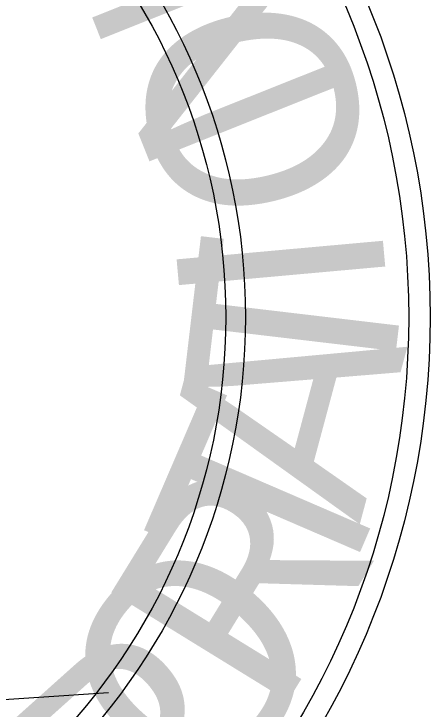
# Model space of a CAD drawing. Extents: x 2193008 to 2198143, y 1236112 to 1237864.
# Drawn here: x 2196757.491 to 2196759.842, y 1237125.833 to 1237129.757 of the extents above; entities that cross this region are included whole.
import ezdxf

# ---------------------------------------------------------------- set-up
doc = ezdxf.new("R2010")
doc.units = 0
doc.layers.add('great seal', color=7, linetype='Continuous')

msp = doc.modelspace()

# ---------------------------------------------------------------- linework, layer by layer
at = {"layer": 'great seal'}
msp.add_lwpolyline([(2196757.0266, 1237126.0849), (2196757.1317, 1237126.0324), (2196757.1317, 1237126.0324), (2196757.2368, 1237125.9798), (2196757.1317, 1237125.9273), (2196757.2368, 1237125.8747), (2196758.0251, 1237125.9273)], dxfattribs=at)
msp.add_lwpolyline([(2196757.0266, 1237126.0849), (2196757.1317, 1237126.0324), (2196757.1317, 1237126.0324), (2196757.2368, 1237125.9798), (2196757.1317, 1237125.9273), (2196757.2368, 1237125.8747), (2196758.0251, 1237125.9273)], dxfattribs=at)
msp.add_lwpolyline([(2196757.0266, 1237126.0849), (2196757.1317, 1237126.0324), (2196757.1317, 1237126.0324), (2196757.2368, 1237125.9798), (2196757.1317, 1237125.9273), (2196757.2368, 1237125.8747), (2196758.0251, 1237125.9273)], dxfattribs=at)
for radius in [4.5988, 4.5988, 4.5988, 4.4778, 4.4778, 4.4778, 3.5557, 3.5557, 3.5557, 3.4444, 3.4444, 3.4444]:
    msp.add_circle((2196755.2433, 1237128.0451), radius, dxfattribs=at)

# ---------------------------------------------------------------- texts
for s, height, rotation, p in [('N', 1.1701, 111.721, (2196759.3914, 1237129.2381)), ('N', 1.1701, 111.721, (2196759.3914, 1237129.2381)), ('N', 1.1701, 111.721, (2196759.3914, 1237129.2381)), ('O', 1.1701, 103.4326, (2196759.5491, 1237128.7651)), ('O', 1.1701, 103.4326, (2196759.5491, 1237128.7651)), ('O', 1.1701, 103.4326, (2196759.5491, 1237128.7651)), ('T', 1.1701, 83.2565, (2196759.6017, 1237127.4513)), ('T', 1.1701, 83.2565, (2196759.6017, 1237127.4513)), ('T', 1.1701, 83.2565, (2196759.6017, 1237127.4513)), ('I', 1.1701, 95.1442, (2196759.6017, 1237128.187)), ('I', 1.1701, 95.1442, (2196759.6017, 1237128.187)), ('I', 1.1701, 95.1442, (2196759.6017, 1237128.187)), ('A', 1.1701, 74.9681, (2196759.444, 1237126.8732)), ('A', 1.1701, 74.9681, (2196759.444, 1237126.8732)), ('A', 1.1701, 74.9681, (2196759.444, 1237126.8732)), ('T', 1.1695, 66.6798, (2196759.2863, 1237126.3477)), ('R', 1.1701, 58.3914, (2196758.971, 1237125.7696)), ('O', 1.1701, 50.103, (2196758.5506, 1237125.2441)), ('O', 1.1701, 50.103, (2196758.5506, 1237125.2441)), ('O', 1.1701, 50.103, (2196758.5506, 1237125.2441)), ('P', 1.1701, 41.8146, (2196758.1827, 1237124.8237)), ('P', 1.1701, 41.8146, (2196758.1827, 1237124.8237)), ('P', 1.1701, 41.8146, (2196758.1827, 1237124.8237))]:
    msp.add_text(s, height=height, rotation=rotation, dxfattribs=at).set_placement(p)

doc.saveas('drawing.dxf')
